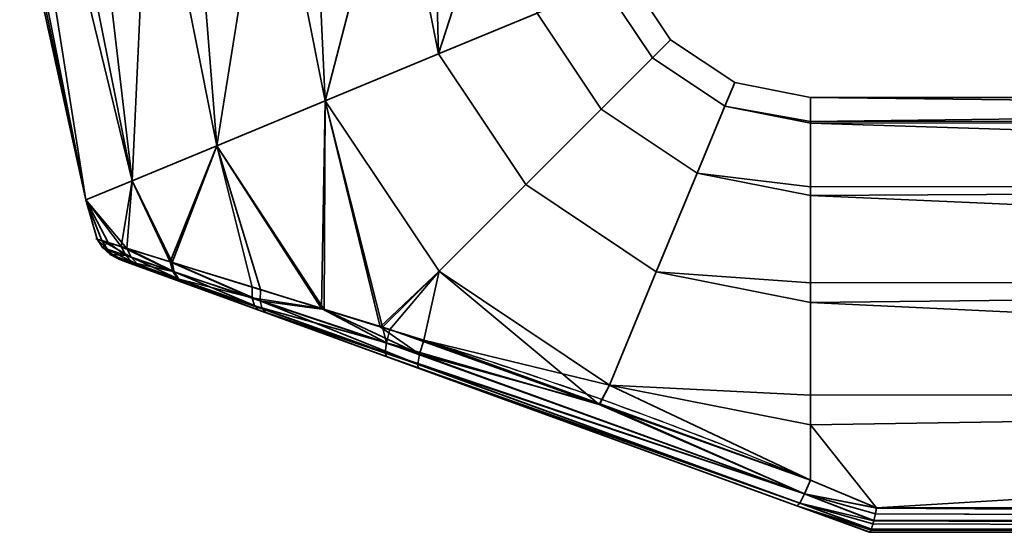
# Model space of a CAD drawing. Header units: millimetres. Extents: x -488 to 6688, y -115 to 115.
# Tile 523 of 656: x 1181 to 1231, y -115 to -89. Entities that reach past the tile are written whole.
import ezdxf

# ---------------------------------------------------------------- set-up
doc = ezdxf.new("R2010")
doc.units = ezdxf.units.MM
doc.layers.add('151', color=7, linetype='Continuous', true_color=0xffffff)

# ---------------------------------------------------------------- blocks, each defined once
blk = doc.blocks.new('UG_SURFACE_096')
at = {"layer": '151', "color": 254, "linetype": 'Continuous', "lineweight": 35}
for points in [[(1184.348, -98.182, 1100.881), (1184.348, -98.182, 1107.119), (1181, -83, 1104)], [(1184.348, -98.182, 1107.119), (1181.164, -83, 1105.559), (1181, -83, 1104)], [(1181, -83, 1104), (1181.328, -83, 1100.881), (1184.348, -98.182, 1100.881)], [(1184.348, -98.182, 1107.119), (1181.328, -83, 1107.119), (1181.164, -83, 1105.559)], [(1184.348, -98.182, 1100.881), (1181.328, -83, 1100.881), (1181.959, -83, 1099.465)], [(1183.234, -83, 1111.4), (1181.328, -83, 1107.119), (1184.348, -98.182, 1107.119), (1186.692, -97.211, 1112.817)], [(1181.959, -83, 1099.465), (1183.865, -83, 1095.183), (1186.692, -97.211, 1095.183), (1184.348, -98.182, 1100.881)], [(1186.692, -97.211, 1112.817), (1183.865, -83, 1112.817), (1183.234, -83, 1111.4)], [(1186.692, -97.211, 1095.183), (1183.865, -83, 1095.183), (1185.017, -83, 1094.146)], [(1187.348, -83, 1115.953), (1183.865, -83, 1112.817), (1186.692, -97.211, 1112.817)], [(1185.017, -83, 1094.146), (1188.5, -83, 1091.01), (1190.974, -95.437, 1091.01), (1186.692, -97.211, 1095.183)], [(1186.692, -97.211, 1112.817), (1190.974, -95.437, 1116.99), (1188.5, -83, 1116.99), (1187.348, -83, 1115.953)], [(1190.974, -95.437, 1091.01), (1188.5, -83, 1091.01), (1189.975, -83, 1090.53)], [(1192.957, -83, 1118.439), (1188.5, -83, 1116.99), (1190.974, -95.437, 1116.99)], [(1189.975, -83, 1090.53), (1194.432, -83, 1089.082), (1196.454, -93.167, 1089.082), (1190.974, -95.437, 1091.01)], [(1190.974, -95.437, 1116.99), (1196.454, -93.167, 1118.918), (1194.432, -83, 1118.918), (1192.957, -83, 1118.439)], [(1196.454, -93.167, 1089.082), (1194.432, -83, 1089.082), (1195.974, -83, 1089.244)], [(1199.093, -83, 1118.428), (1194.432, -83, 1118.918), (1196.454, -93.167, 1118.918)], [(1195.974, -83, 1089.244), (1200.635, -83, 1089.734), (1202.185, -90.793, 1089.734), (1196.454, -93.167, 1089.082)], [(1196.454, -93.167, 1118.918), (1202.185, -90.793, 1118.266), (1200.635, -83, 1118.266), (1199.093, -83, 1118.428)], [(1202.185, -90.793, 1089.734), (1200.635, -83, 1089.734), (1201.978, -83, 1090.51)], [(1204.694, -83, 1115.923), (1200.635, -83, 1118.266), (1202.185, -90.793, 1118.266)], [(1201.978, -83, 1090.51), (1206.037, -83, 1092.853), (1207.176, -88.726, 1092.853), (1202.185, -90.793, 1089.734)], [(1202.185, -90.793, 1118.266), (1207.176, -88.726, 1115.147), (1206.037, -83, 1115.147), (1204.694, -83, 1115.923)], [(1211.761, -86.827, 1104), (1213.929, -90.071, 1104), (1213.012, -90.988, 1097.899), (1210.563, -87.323, 1097.899)], [(1210.563, -87.323, 1110.101), (1213.012, -90.988, 1110.101), (1213.929, -90.071, 1104), (1211.761, -86.827, 1104)], [(1210.563, -87.323, 1097.899), (1213.012, -90.988, 1097.899), (1210.42, -93.58, 1092.853), (1207.176, -88.726, 1092.853)], [(1207.176, -88.726, 1115.147), (1210.42, -93.58, 1115.147), (1213.012, -90.988, 1110.101), (1210.563, -87.323, 1110.101)], [(1207.176, -88.726, 1092.853), (1210.42, -93.58, 1092.853), (1206.6, -97.4, 1089.734), (1202.185, -90.793, 1089.734)], [(1202.185, -90.793, 1118.266), (1206.6, -97.4, 1118.266), (1210.42, -93.58, 1115.147), (1207.176, -88.726, 1115.147)], [(1213.929, -90.071, 1104), (1217.173, -92.239, 1104), (1216.677, -93.437, 1097.899), (1213.012, -90.988, 1097.899)], [(1213.012, -90.988, 1110.101), (1216.677, -93.437, 1110.101), (1217.173, -92.239, 1104), (1213.929, -90.071, 1104)], [(1202.185, -90.793, 1089.734), (1206.6, -97.4, 1089.734), (1202.214, -101.786, 1089.082), (1196.454, -93.167, 1089.082)], [(1196.454, -93.167, 1118.918), (1202.214, -101.786, 1118.918), (1206.6, -97.4, 1118.266), (1202.185, -90.793, 1118.266)], [(1213.012, -90.988, 1097.899), (1216.677, -93.437, 1097.899), (1215.274, -96.824, 1092.853), (1210.42, -93.58, 1092.853)], [(1210.42, -93.58, 1115.147), (1215.274, -96.824, 1115.147), (1216.677, -93.437, 1110.101), (1213.012, -90.988, 1110.101)], [(1216.677, -93.437, 1097.899), (1217.173, -92.239, 1104), (1221, -93, 1104), (1221, -94.218, 1098.27)], [(1221, -94.218, 1109.73), (1221, -93, 1104), (1217.173, -92.239, 1104), (1216.677, -93.437, 1110.101)], [(1319, -94.144, 1098.254), (1221, -94.218, 1098.27), (1221, -93, 1104)], [(1319, -93, 1104), (1221, -93, 1104), (1221, -94.218, 1109.73)], [(1221, -94.218, 1109.73), (1319, -94.144, 1109.746), (1319, -93, 1104)], [(1221, -93, 1104), (1319, -93, 1104), (1319, -94.144, 1098.254)], [(1196.454, -93.167, 1118.918), (1190.974, -95.437, 1116.99), (1196.408, -103.716, 1116.839)], [(1196.274, -103.671, 1091.138), (1190.974, -95.437, 1091.01), (1196.454, -93.167, 1089.082)], [(1199.349, -104.62, 1090.135), (1196.274, -103.671, 1091.138), (1196.454, -93.167, 1089.082)], [(1196.454, -93.167, 1118.918), (1196.408, -103.716, 1116.839), (1199.239, -104.593, 1117.64)], [(1196.454, -93.167, 1089.082), (1202.214, -101.786, 1089.082), (1199.349, -104.62, 1090.135)], [(1199.239, -104.593, 1117.64), (1202.214, -101.786, 1118.918), (1196.454, -93.167, 1118.918)], [(1210.42, -93.58, 1092.853), (1215.274, -96.824, 1092.853), (1213.207, -101.815, 1089.734), (1206.6, -97.4, 1089.734)], [(1206.6, -97.4, 1118.266), (1213.207, -101.815, 1118.266), (1215.274, -96.824, 1115.147), (1210.42, -93.58, 1115.147)], [(1215.274, -96.824, 1092.853), (1216.677, -93.437, 1097.899), (1221, -94.297, 1097.899), (1221, -97.516, 1093.467)], [(1221, -97.516, 1114.532), (1221, -94.297, 1110.101), (1216.677, -93.437, 1110.101), (1215.274, -96.824, 1115.147)], [(1216.677, -93.437, 1110.101), (1221, -94.297, 1110.101), (1221, -94.218, 1109.73)], [(1221, -94.218, 1098.27), (1221, -94.297, 1097.899), (1216.677, -93.437, 1097.899)], [(1221, -94.297, 1097.899), (1319, -94.144, 1098.254), (1319, -97.402, 1093.385)], [(1319, -94.144, 1109.746), (1221, -94.218, 1109.73), (1221, -94.297, 1110.101)], [(1221, -94.297, 1110.101), (1319, -97.402, 1114.615), (1319, -94.144, 1109.746)], [(1221, -94.297, 1097.899), (1221, -94.218, 1098.27), (1319, -94.144, 1098.254)], [(1319, -97.402, 1093.385), (1221, -97.516, 1093.467), (1221, -94.297, 1097.899)], [(1221, -94.297, 1110.101), (1221, -97.516, 1114.532), (1319, -97.402, 1114.615)], [(1190.974, -95.437, 1116.99), (1186.692, -97.211, 1112.817), (1188.717, -101.34, 1112.813)], [(1188.613, -101.308, 1095.278), (1186.692, -97.211, 1095.183), (1190.974, -95.437, 1091.01)], [(1190.974, -95.437, 1091.01), (1192.759, -102.586, 1092.285), (1188.613, -101.308, 1095.278)], [(1188.717, -101.34, 1112.813), (1193.18, -102.716, 1115.926), (1190.974, -95.437, 1116.99)], [(1190.974, -95.437, 1091.01), (1196.274, -103.671, 1091.138), (1192.759, -102.586, 1092.285)], [(1193.18, -102.716, 1115.926), (1196.408, -103.716, 1116.839), (1190.974, -95.437, 1116.99)], [(1213.207, -101.815, 1089.734), (1215.274, -96.824, 1092.853), (1221, -97.963, 1092.853), (1221, -102.376, 1090.305)], [(1221, -102.376, 1117.695), (1221, -97.963, 1115.147), (1215.274, -96.824, 1115.147), (1213.207, -101.815, 1118.266)], [(1215.274, -96.824, 1115.147), (1221, -97.963, 1115.147), (1221, -97.516, 1114.532)], [(1221, -97.516, 1093.467), (1221, -97.963, 1092.853), (1215.274, -96.824, 1092.853)], [(1184.348, -98.182, 1100.881), (1186.692, -97.211, 1095.183), (1186.142, -100.541, 1098.674)], [(1186.424, -100.629, 1109.854), (1186.692, -97.211, 1112.817), (1184.348, -98.182, 1107.119)], [(1186.692, -97.211, 1095.183), (1188.613, -101.308, 1095.278), (1186.142, -100.541, 1098.674)], [(1186.424, -100.629, 1109.854), (1188.675, -101.327, 1112.784), (1186.692, -97.211, 1112.817)], [(1188.675, -101.327, 1112.784), (1188.717, -101.34, 1112.813), (1186.692, -97.211, 1112.817)], [(1206.6, -97.4, 1089.734), (1213.207, -101.815, 1089.734), (1210.833, -107.546, 1089.082), (1202.214, -101.786, 1089.082)], [(1202.214, -101.786, 1118.918), (1210.833, -107.546, 1118.918), (1213.207, -101.815, 1118.266), (1206.6, -97.4, 1118.266)], [(1221, -97.963, 1092.853), (1319, -97.402, 1093.385), (1319, -102.277, 1090.135)], [(1319, -102.277, 1117.865), (1319, -97.402, 1114.615), (1221, -97.963, 1115.147)], [(1319, -97.402, 1114.615), (1221, -97.516, 1114.532), (1221, -97.963, 1115.147)], [(1221, -97.963, 1092.853), (1221, -97.516, 1093.467), (1319, -97.402, 1093.385)], [(1319, -102.277, 1090.135), (1221, -102.376, 1090.305), (1221, -97.963, 1092.853)], [(1221, -97.963, 1115.147), (1221, -102.376, 1117.695), (1319, -102.277, 1117.865)], [(1184.348, -98.182, 1107.119), (1184.348, -98.182, 1100.881), (1184.916, -100.158, 1102.843)], [(1184.348, -98.182, 1100.881), (1185.484, -100.335, 1100.914), (1184.916, -100.158, 1102.843)], [(1184.348, -98.182, 1107.119), (1185.15, -100.231, 1106.582), (1186.424, -100.629, 1109.854)], [(1184.916, -100.158, 1102.843), (1185.15, -100.231, 1106.582), (1184.348, -98.182, 1107.119)], [(1186.142, -100.541, 1098.674), (1185.484, -100.335, 1100.914), (1184.348, -98.182, 1100.881)], [(1185.195, -100.594, 1102.889), (1184.916, -100.158, 1102.843), (1185.484, -100.335, 1100.914)], [(1184.916, -100.158, 1102.843), (1185.195, -100.594, 1102.889), (1185.419, -100.67, 1106.481)], [(1185.419, -100.67, 1106.481), (1185.15, -100.231, 1106.582), (1184.916, -100.158, 1102.843)], [(1185.15, -100.231, 1106.582), (1185.419, -100.67, 1106.481), (1186.643, -101.084, 1109.63)], [(1186.643, -101.084, 1109.63), (1186.424, -100.629, 1109.854), (1185.15, -100.231, 1106.582)], [(1186.372, -100.992, 1098.879), (1185.195, -100.594, 1102.889), (1185.484, -100.335, 1100.914)], [(1185.195, -100.594, 1102.889), (1185.575, -100.943, 1102.941), (1185.791, -101.02, 1106.364)], [(1185.791, -101.02, 1106.364), (1185.419, -100.67, 1106.481), (1185.195, -100.594, 1102.889)], [(1185.575, -100.943, 1102.941), (1185.195, -100.594, 1102.889), (1186.372, -100.992, 1098.879)], [(1185.484, -100.335, 1100.914), (1186.142, -100.541, 1098.674), (1186.372, -100.992, 1098.879)], [(1186.142, -100.541, 1098.674), (1188.613, -101.308, 1095.278), (1188.75, -101.795, 1095.602)], [(1188.75, -101.795, 1095.602), (1186.372, -100.992, 1098.879), (1186.142, -100.541, 1098.674)], [(1185.419, -100.67, 1106.481), (1185.791, -101.02, 1106.364), (1186.97, -101.441, 1109.363)], [(1186.97, -101.441, 1109.363), (1186.643, -101.084, 1109.63), (1185.419, -100.67, 1106.481)], [(1186.372, -100.992, 1098.879), (1186.709, -101.348, 1099.121), (1185.575, -100.943, 1102.941)], [(1185.791, -101.02, 1106.364), (1185.575, -100.943, 1102.941), (1186.033, -101.181, 1102.998)], [(1186.033, -101.181, 1102.998), (1185.575, -100.943, 1102.941), (1186.709, -101.348, 1099.121)], [(1186.97, -101.441, 1109.363), (1185.791, -101.02, 1106.364), (1186.242, -101.257, 1106.238)], [(1186.033, -101.181, 1102.998), (1186.242, -101.257, 1106.238), (1185.791, -101.02, 1106.364)], [(1186.709, -101.348, 1099.121), (1186.372, -100.992, 1098.879), (1188.75, -101.795, 1095.602)], [(1186.424, -100.629, 1109.854), (1186.643, -101.084, 1109.63), (1188.809, -101.815, 1112.458)], [(1188.809, -101.815, 1112.458), (1188.675, -101.327, 1112.784), (1186.424, -100.629, 1109.854)], [(1186.643, -101.084, 1109.63), (1186.97, -101.441, 1109.363), (1189.059, -102.186, 1112.056)], [(1189.059, -102.186, 1112.056), (1188.809, -101.815, 1112.458), (1186.643, -101.084, 1109.63)], [(1186.709, -101.348, 1099.121), (1187.128, -101.58, 1099.384), (1186.033, -101.181, 1102.998)], [(1186.242, -101.257, 1106.238), (1186.033, -101.181, 1102.998), (1187.128, -101.58, 1099.384), (1189.346, -102.387, 1096.441)], [(1186.242, -101.257, 1106.238), (1187.381, -101.672, 1109.074), (1186.97, -101.441, 1109.363)], [(1189.346, -102.387, 1096.441), (1187.381, -101.672, 1109.074), (1186.242, -101.257, 1106.238)], [(1188.75, -101.795, 1095.602), (1189.001, -102.166, 1096.001), (1186.709, -101.348, 1099.121)], [(1187.128, -101.58, 1099.384), (1186.709, -101.348, 1099.121), (1189.001, -102.166, 1096.001)], [(1189.059, -102.186, 1112.056), (1186.97, -101.441, 1109.363), (1187.381, -101.672, 1109.074)], [(1189.001, -102.166, 1096.001), (1189.346, -102.387, 1096.441), (1187.128, -101.58, 1099.384)], [(1188.613, -101.308, 1095.278), (1192.759, -102.586, 1092.285), (1192.756, -103.141, 1092.691)], [(1192.756, -103.141, 1092.691), (1188.75, -101.795, 1095.602), (1188.613, -101.308, 1095.278)], [(1188.717, -101.34, 1112.813), (1188.675, -101.327, 1112.784), (1188.809, -101.815, 1112.458)], [(1188.717, -101.34, 1112.813), (1188.809, -101.815, 1112.458), (1193.164, -103.278, 1115.516)], [(1193.164, -103.278, 1115.516), (1193.18, -102.716, 1115.926), (1188.717, -101.34, 1112.813)], [(1187.381, -101.672, 1109.074), (1189.402, -102.407, 1111.613), (1189.059, -102.186, 1112.056)], [(1189.402, -102.407, 1111.613), (1187.381, -101.672, 1109.074), (1193.101, -103.754, 1093.847)], [(1189.346, -102.387, 1096.441), (1193.101, -103.754, 1093.847), (1187.381, -101.672, 1109.074)], [(1189.001, -102.166, 1096.001), (1188.75, -101.795, 1095.602), (1192.756, -103.141, 1092.691)], [(1188.809, -101.815, 1112.458), (1189.059, -102.186, 1112.056), (1193.271, -103.687, 1114.964)], [(1193.271, -103.687, 1114.964), (1193.164, -103.278, 1115.516), (1188.809, -101.815, 1112.458)], [(1202.214, -101.786, 1118.918), (1199.239, -104.593, 1117.64), (1201.441, -105.275, 1118.263)], [(1199.728, -104.737, 1090.011), (1199.349, -104.62, 1090.135), (1202.214, -101.786, 1089.082)], [(1210.309, -108.529, 1089.831), (1199.728, -104.737, 1090.011), (1202.214, -101.786, 1089.082)], [(1210.833, -107.546, 1118.918), (1202.214, -101.786, 1118.918), (1201.441, -105.275, 1118.263)], [(1202.214, -101.786, 1089.082), (1210.833, -107.546, 1089.082), (1210.309, -108.529, 1089.831)], [(1210.833, -107.546, 1089.082), (1213.207, -101.815, 1089.734), (1221, -103.365, 1089.734), (1221, -108.051, 1089.242)], [(1221, -108.051, 1118.758), (1221, -103.365, 1118.266), (1213.207, -101.815, 1118.266), (1210.833, -107.546, 1118.918)], [(1213.207, -101.815, 1118.266), (1221, -103.365, 1118.266), (1221, -102.376, 1117.695)], [(1221, -102.376, 1090.305), (1221, -103.365, 1089.734), (1213.207, -101.815, 1089.734)], [(1192.756, -103.141, 1092.691), (1192.875, -103.546, 1093.233), (1189.001, -102.166, 1096.001)], [(1189.346, -102.387, 1096.441), (1189.001, -102.166, 1096.001), (1192.875, -103.546, 1093.233)], [(1193.271, -103.687, 1114.964), (1189.059, -102.186, 1112.056), (1189.402, -102.407, 1111.613)], [(1192.875, -103.546, 1093.233), (1193.101, -103.754, 1093.847), (1189.346, -102.387, 1096.441)], [(1189.402, -102.407, 1111.613), (1193.485, -103.894, 1114.336), (1193.271, -103.687, 1114.964)], [(1193.101, -103.754, 1093.847), (1201.166, -106.689, 1116.361), (1193.485, -103.894, 1114.336), (1189.402, -102.407, 1111.613)], [(1192.756, -103.141, 1092.691), (1192.759, -102.586, 1092.285), (1196.274, -103.671, 1091.138)], [(1221, -103.365, 1089.734), (1319, -102.277, 1090.135), (1319, -108.025, 1089)], [(1319, -108.025, 1119), (1319, -102.277, 1117.865), (1221, -103.365, 1118.266)], [(1319, -102.277, 1117.865), (1221, -102.376, 1117.695), (1221, -103.365, 1118.266)], [(1221, -103.365, 1089.734), (1221, -102.376, 1090.305), (1319, -102.277, 1090.135)], [(1196.408, -103.716, 1116.839), (1193.18, -102.716, 1115.926), (1193.164, -103.278, 1115.516)], [(1196.274, -103.671, 1091.138), (1199.551, -105.419, 1090.427), (1192.756, -103.141, 1092.691)], [(1192.875, -103.546, 1093.233), (1192.756, -103.141, 1092.691), (1199.551, -105.419, 1090.427)], [(1199.551, -105.419, 1090.427), (1199.487, -105.9, 1091.085), (1192.875, -103.546, 1093.233)], [(1193.101, -103.754, 1093.847), (1192.875, -103.546, 1093.233), (1199.487, -105.9, 1091.085)], [(1193.164, -103.278, 1115.516), (1193.271, -103.687, 1114.964), (1201.136, -106.488, 1117.182)], [(1196.408, -103.716, 1116.839), (1193.164, -103.278, 1115.516), (1201.233, -105.986, 1117.857)], [(1201.136, -106.488, 1117.182), (1201.233, -105.986, 1117.857), (1193.164, -103.278, 1115.516)], [(1319, -108.025, 1089), (1221, -108.051, 1089.242), (1221, -103.365, 1089.734)], [(1221, -103.365, 1118.266), (1221, -108.051, 1118.758), (1319, -108.025, 1119)], [(1199.487, -105.9, 1091.085), (1199.549, -106.1, 1091.876), (1193.101, -103.754, 1093.847)], [(1193.101, -103.754, 1093.847), (1199.549, -106.1, 1091.876), (1201.166, -106.689, 1116.361)], [(1201.136, -106.488, 1117.182), (1193.271, -103.687, 1114.964), (1193.485, -103.894, 1114.336)], [(1193.485, -103.894, 1114.336), (1201.166, -106.689, 1116.361), (1201.136, -106.488, 1117.182)], [(1196.274, -103.671, 1091.138), (1199.349, -104.62, 1090.135), (1199.551, -105.419, 1090.427)], [(1201.233, -105.986, 1117.857), (1199.239, -104.593, 1117.64), (1196.408, -103.716, 1116.839)], [(1201.233, -105.986, 1117.857), (1201.441, -105.275, 1118.263), (1199.239, -104.593, 1117.64)], [(1199.349, -104.62, 1090.135), (1199.728, -104.737, 1090.011), (1199.551, -105.419, 1090.427)], [(1199.551, -105.419, 1090.427), (1199.728, -104.737, 1090.011), (1210.309, -108.529, 1089.831)], [(1199.487, -105.9, 1091.085), (1199.551, -105.419, 1090.427), (1220.703, -113.056, 1090.051)], [(1210.309, -108.529, 1089.831), (1220.703, -113.056, 1090.051), (1199.551, -105.419, 1090.427)], [(1210.346, -108.501, 1118.304), (1201.441, -105.275, 1118.263), (1201.233, -105.986, 1117.857)], [(1201.441, -105.275, 1118.263), (1210.346, -108.501, 1118.304), (1210.833, -107.546, 1118.918)], [(1220.703, -113.056, 1090.051), (1220.46, -113.517, 1090.73), (1199.487, -105.9, 1091.085)], [(1199.549, -106.1, 1091.876), (1199.487, -105.9, 1091.085), (1220.46, -113.517, 1090.73)], [(1220.703, -113.056, 1117.949), (1201.233, -105.986, 1117.857), (1201.136, -106.488, 1117.182)], [(1210.346, -108.501, 1118.304), (1201.233, -105.986, 1117.857), (1220.703, -113.056, 1117.949)], [(1220.46, -113.517, 1090.73), (1220.316, -113.659, 1091.562), (1199.549, -106.1, 1091.876)], [(1199.549, -106.1, 1091.876), (1220.316, -113.659, 1091.562), (1220.316, -113.659, 1116.438), (1201.166, -106.689, 1116.361)], [(1220.46, -113.517, 1117.27), (1201.136, -106.488, 1117.182), (1201.166, -106.689, 1116.361)], [(1201.136, -106.488, 1117.182), (1220.46, -113.517, 1117.27), (1220.703, -113.056, 1117.949)], [(1201.166, -106.689, 1116.361), (1220.316, -113.659, 1116.438), (1220.46, -113.517, 1117.27)], [(1221, -112.361, 1089.648), (1210.309, -108.529, 1089.831), (1210.833, -107.546, 1089.082)], [(1210.833, -107.546, 1118.918), (1210.346, -108.501, 1118.304), (1221, -112.361, 1118.352)], [(1210.833, -107.546, 1118.918), (1221, -109.568, 1118.918), (1221, -108.051, 1118.758)], [(1221, -112.361, 1118.352), (1221, -109.568, 1118.918), (1210.833, -107.546, 1118.918)], [(1210.833, -107.546, 1089.082), (1221, -109.568, 1089.082), (1221, -112.361, 1089.648)], [(1221, -108.051, 1089.242), (1221, -109.568, 1089.082), (1210.833, -107.546, 1089.082)], [(1319, -108.025, 1119), (1221, -109.568, 1118.918), (1224.353, -113.769, 1117.846)], [(1319, -108.025, 1119), (1221, -108.051, 1118.758), (1221, -109.568, 1118.918)], [(1224.353, -113.769, 1090.154), (1221, -109.568, 1089.082), (1319, -108.025, 1089)], [(1221, -109.568, 1089.082), (1221, -108.051, 1089.242), (1319, -108.025, 1089)], [(1319, -108.025, 1089), (1319, -113.769, 1090.154), (1224.353, -113.769, 1090.154)], [(1224.353, -113.769, 1117.846), (1319, -113.769, 1117.846), (1319, -108.025, 1119)], [(1210.309, -108.529, 1089.831), (1221, -112.361, 1089.648), (1220.703, -113.056, 1090.051)], [(1220.703, -113.056, 1117.949), (1221, -112.361, 1118.352), (1210.346, -108.501, 1118.304)], [(1221, -109.568, 1118.918), (1221, -112.361, 1118.352), (1224.353, -113.769, 1117.846)], [(1224.353, -113.769, 1090.154), (1221, -112.361, 1089.648), (1221, -109.568, 1089.082)], [(1224.353, -113.769, 1117.846), (1221, -112.361, 1118.352), (1220.703, -113.056, 1117.949)], [(1220.703, -113.056, 1090.051), (1221, -112.361, 1089.648), (1224.353, -113.769, 1090.154)], [(1224.206, -114.416, 1117.379), (1220.703, -113.056, 1117.949), (1220.46, -113.517, 1117.27)], [(1220.46, -113.517, 1090.73), (1220.703, -113.056, 1090.051), (1224.206, -114.416, 1090.621)], [(1220.703, -113.056, 1117.949), (1224.35, -113.783, 1117.84), (1224.353, -113.769, 1117.846)], [(1220.703, -113.056, 1117.949), (1224.21, -114.399, 1117.393), (1224.289, -114.067, 1117.692)], [(1224.289, -114.067, 1117.692), (1224.35, -113.783, 1117.84), (1220.703, -113.056, 1117.949)], [(1220.703, -113.056, 1117.949), (1224.206, -114.416, 1117.379), (1224.21, -114.399, 1117.393)], [(1220.703, -113.056, 1090.051), (1224.35, -113.783, 1090.16), (1224.289, -114.067, 1090.308)], [(1224.353, -113.769, 1090.154), (1224.35, -113.783, 1090.16), (1220.703, -113.056, 1090.051)], [(1224.289, -114.067, 1090.308), (1224.21, -114.399, 1090.607), (1220.703, -113.056, 1090.051)], [(1224.21, -114.399, 1090.607), (1224.206, -114.416, 1090.621), (1220.703, -113.056, 1090.051)], [(1224.081, -114.853, 1116.723), (1220.46, -113.517, 1117.27), (1220.316, -113.659, 1116.438)], [(1220.316, -113.659, 1091.562), (1220.46, -113.517, 1090.73), (1224.081, -114.853, 1091.277)], [(1220.46, -113.517, 1117.27), (1224.169, -114.566, 1117.244), (1224.206, -114.416, 1117.379)], [(1220.46, -113.517, 1117.27), (1224.087, -114.835, 1116.757), (1224.169, -114.566, 1117.244)], [(1220.46, -113.517, 1117.27), (1224.081, -114.853, 1116.723), (1224.087, -114.835, 1116.757)], [(1224.206, -114.416, 1090.621), (1224.169, -114.566, 1090.757), (1220.46, -113.517, 1090.73)], [(1224.169, -114.566, 1090.757), (1224.087, -114.835, 1091.243), (1220.46, -113.517, 1090.73)], [(1224.087, -114.835, 1091.243), (1224.081, -114.853, 1091.277), (1220.46, -113.517, 1090.73)], [(1220.316, -113.659, 1091.562), (1224, -115, 1092.051), (1224, -115, 1115.949), (1220.316, -113.659, 1116.438)], [(1220.316, -113.659, 1116.438), (1224.07, -114.888, 1116.66), (1224.081, -114.853, 1116.723)], [(1220.316, -113.659, 1116.438), (1224.002, -115, 1116), (1224.07, -114.888, 1116.66)], [(1220.316, -113.659, 1116.438), (1224, -115, 1115.949), (1224.002, -115, 1116)], [(1224.081, -114.853, 1091.277), (1224.07, -114.888, 1091.34), (1220.316, -113.659, 1091.562)], [(1224.07, -114.888, 1091.34), (1224.002, -115, 1092), (1220.316, -113.659, 1091.562)], [(1224.002, -115, 1092), (1224, -115, 1092.051), (1220.316, -113.659, 1091.562)], [(1224.289, -114.067, 1117.692), (1224.21, -114.399, 1117.393), (1319, -114.415, 1117.411)], [(1319, -114.41, 1090.581), (1224.21, -114.399, 1090.607), (1224.289, -114.067, 1090.308)], [(1319, -114.415, 1117.411), (1224.35, -113.783, 1117.84), (1224.289, -114.067, 1117.692)], [(1224.289, -114.067, 1090.308), (1224.35, -113.783, 1090.16), (1319, -114.41, 1090.581)], [(1224.353, -113.769, 1117.846), (1224.35, -113.783, 1117.84), (1319, -114.415, 1117.411)], [(1319, -114.41, 1090.581), (1224.35, -113.783, 1090.16), (1224.353, -113.769, 1090.154)], [(1319, -114.415, 1117.411), (1319, -114.41, 1117.419), (1224.353, -113.769, 1117.846)], [(1319, -114.41, 1117.419), (1319, -113.769, 1117.846), (1224.353, -113.769, 1117.846)], [(1224.353, -113.769, 1090.154), (1319, -113.769, 1090.154), (1319, -114.41, 1090.581)], [(1224.169, -114.566, 1117.244), (1224.087, -114.835, 1116.757), (1319, -114.847, 1116.764)], [(1319, -114.846, 1091.232), (1224.087, -114.835, 1091.243), (1224.169, -114.566, 1090.757)], [(1319, -114.847, 1116.764), (1224.206, -114.416, 1117.379), (1224.169, -114.566, 1117.244)], [(1224.169, -114.566, 1090.757), (1224.206, -114.416, 1090.621), (1319, -114.846, 1091.232)], [(1224.21, -114.399, 1117.393), (1224.206, -114.416, 1117.379), (1319, -114.847, 1116.764)], [(1319, -114.846, 1091.232), (1224.206, -114.416, 1090.621), (1224.21, -114.399, 1090.607)], [(1319, -114.847, 1116.764), (1319, -114.846, 1116.768), (1224.21, -114.399, 1117.393)], [(1319, -114.846, 1116.768), (1319, -114.415, 1117.411), (1224.21, -114.399, 1117.393)], [(1224.21, -114.399, 1090.607), (1319, -114.415, 1090.589), (1319, -114.846, 1091.232)], [(1319, -114.41, 1090.581), (1319, -114.415, 1090.589), (1224.21, -114.399, 1090.607)], [(1319, -115, 1092), (1319, -115, 1116), (1224, -115, 1115.949), (1224, -115, 1092.051)], [(1319, -115, 1116), (1224.002, -115, 1116), (1224, -115, 1115.949)], [(1224, -115, 1092.051), (1224.002, -115, 1092), (1319, -115, 1092)], [(1224.07, -114.888, 1116.66), (1224.002, -115, 1116), (1319, -115, 1116)], [(1319, -115, 1092), (1224.002, -115, 1092), (1224.07, -114.888, 1091.34)], [(1319, -115, 1116), (1224.081, -114.853, 1116.723), (1224.07, -114.888, 1116.66)], [(1224.07, -114.888, 1091.34), (1224.081, -114.853, 1091.277), (1319, -115, 1092)], [(1224.087, -114.835, 1116.757), (1224.081, -114.853, 1116.723), (1319, -115, 1116)], [(1319, -115, 1092), (1224.081, -114.853, 1091.277), (1224.087, -114.835, 1091.243)], [(1319, -115, 1116), (1319, -114.847, 1116.764), (1224.087, -114.835, 1116.757)], [(1319, -114.846, 1091.232), (1319, -114.847, 1091.236), (1224.087, -114.835, 1091.243)], [(1224.087, -114.835, 1091.243), (1319, -114.847, 1091.236), (1319, -115, 1092)]]:
    blk.add_3dface(points, dxfattribs=at)

msp = doc.modelspace()

# ---------------------------------------------------------------- linework, layer by layer
at = {"layer": '151', "color": 251, "linetype": 'Continuous', "lineweight": -3, "true_color": 0x636466}
for p, q in [((1319, -113.769, 1090.154), (1224.353, -113.769, 1090.154)), ((1224.353, -113.769, 1117.846), (1319, -113.769, 1117.846)), ((1224, -115, 1092.051), (1224, -115, 1115.949)), ((1319, -115, 1116), (1224.002, -115, 1116)), ((1224.002, -115, 1092), (1319, -115, 1092))]:
    msp.add_line(p, q, dxfattribs=at)
at = {"layer": '151', "color": 251, "linetype": 'Continuous', "lineweight": -3, "true_color": 0x636466, "extrusion": (1, 0, 0)}
msp.add_arc((-108, 1104, 1221), 15, 253.0972, 106.9028, dxfattribs=at)
at = {"layer": '151', "color": 251, "linetype": 'Continuous', "lineweight": -3, "true_color": 0x636466, "extrusion": (0.934658, -0.340188, -0.103375)}
msp.add_arc((312.568, 1233.018, 1063.832), 2, 105.8556, 180, dxfattribs=at)
at = {"layer": '151', "color": 251, "linetype": 'Continuous', "lineweight": -3, "true_color": 0x636466, "extrusion": (0.934658, -0.340188, 0.103375)}
msp.add_arc((312.568, 963.153, 1292.084), 2, 180, 254.1444, dxfattribs=at)
at = {"layer": '151', "color": 251, "linetype": 'Continuous', "lineweight": -3, "true_color": 0x636466, "extrusion": (0.387206, 0.921993, 0)}
for start_param, end_param in [(1.176005, 1.275787), (5.007398, 5.10718)]:
    msp.add_ellipse((1210.615, -108, 1104), major_axis=(35.717, -15), ratio=0.387206, start_param=start_param, end_param=end_param, dxfattribs=at)
at = {"layer": '151', "color": 251, "linetype": 'Continuous', "lineweight": -3, "true_color": 0x636466, "extrusion": (-0.34202, -0.939693, 0)}
for start_param, end_param in [(5.007398, 5.117253), (1.165933, 1.275787)]:
    msp.add_ellipse((1209.931, -109.879, 1104), major_axis=(35.717, -13), ratio=0.34202, start_param=start_param, end_param=end_param, dxfattribs=at)
at = {"layer": '151', "color": 251, "linetype": 'Continuous', "lineweight": -3, "true_color": 0x636466}
for points, knots in [([(1221, -112.361, 1089.648), (1219.254, -111.642, 1089.43), (1217.499, -110.935, 1089.318), (1213.97, -109.564, 1089.192), (1212.195, -108.901, 1089.176), (1206.837, -106.991, 1089.226), (1203.223, -105.827, 1089.358), (1197.862, -104.155, 1090.359), (1196.114, -103.617, 1090.83), (1192.745, -102.582, 1092.203), (1191.124, -102.084, 1093.114), (1188.992, -101.426, 1094.873), (1188.322, -101.218, 1095.534), (1187.138, -100.851, 1096.968), (1186.62, -100.69, 1097.744), (1185.753, -100.419, 1099.43), (1185.42, -100.316, 1100.311), (1184.971, -100.175, 1102.138), (1184.854, -100.139, 1103.1), (1184.866, -100.142, 1105.944), (1185.356, -100.296, 1107.833), (1187.113, -100.843, 1111.181), (1188.365, -101.232, 1112.627), (1191.223, -102.114, 1114.949), (1192.847, -102.613, 1115.848), (1196.224, -103.651, 1117.205), (1197.969, -104.188, 1117.666), (1201.523, -105.297, 1118.319), (1203.329, -105.87, 1118.509), (1206.907, -107.044, 1118.744), (1208.689, -107.651, 1118.792), (1212.235, -108.916, 1118.824), (1213.999, -109.574, 1118.808), (1217.509, -110.939, 1118.681), (1219.257, -111.644, 1118.57), (1221, -112.361, 1118.352)], [0, 0, 0, 0, 0.0625, 0.0625, 0.125, 0.125, 0.25, 0.25, 0.3125, 0.3125, 0.375, 0.375, 0.40625, 0.40625, 0.4375, 0.4375, 0.46875, 0.46875, 0.5, 0.5, 0.5625, 0.5625, 0.625, 0.625, 0.6875, 0.6875, 0.75, 0.75, 0.8125, 0.8125, 0.875, 0.875, 0.9375, 0.9375, 1, 1, 1, 1]), ([(1220.316, -113.659, 1116.438), (1216.98, -112.445, 1116.807), (1213.646, -111.231, 1116.853), (1206.977, -108.804, 1116.82), (1203.629, -107.585, 1116.735), (1198.654, -105.775, 1116), (1197.021, -105.18, 1115.648), (1193.841, -104.023, 1114.57), (1192.283, -103.456, 1113.833), (1189.508, -102.446, 1111.855), (1188.264, -101.993, 1110.592), (1186.478, -101.343, 1107.522), (1185.976, -101.16, 1105.753), (1185.984, -101.163, 1103.077), (1186.114, -101.211, 1102.174), (1186.595, -101.386, 1100.478), (1186.951, -101.515, 1099.658), (1188.29, -102.003, 1097.38), (1189.534, -102.456, 1096.12), (1192.315, -103.467, 1094.149), (1193.874, -104.035, 1093.416), (1197.055, -105.193, 1092.344), (1198.703, -105.793, 1091.991), (1203.682, -107.605, 1091.261), (1207.007, -108.815, 1091.18), (1213.659, -111.236, 1091.147), (1216.985, -112.447, 1091.193), (1220.316, -113.659, 1091.562)], [0, 0, 0, 0, 0.125, 0.125, 0.25, 0.25, 0.3125, 0.3125, 0.375, 0.375, 0.4375, 0.4375, 0.5, 0.5, 0.53125, 0.53125, 0.5625, 0.5625, 0.625, 0.625, 0.6875, 0.6875, 0.75, 0.75, 0.875, 0.875, 1, 1, 1, 1])]:
    msp.add_open_spline(points, degree=3, knots=knots, dxfattribs=at)
for points in [[(1224.353, -113.769, 1117.846), (1224.206, -114.484, 1117.548), (1224.061, -115, 1116.798), (1224.002, -115, 1116)], [(1224.002, -115, 1092), (1224.061, -115, 1091.202), (1224.206, -114.484, 1090.452), (1224.353, -113.769, 1090.154)], [(1224.002, -115, 1116), (1224.001, -115, 1115.983), (1224, -115, 1115.966), (1224, -115, 1115.949)], [(1224, -115, 1092.051), (1224, -115, 1092.034), (1224.001, -115, 1092.017), (1224.002, -115, 1092)]]:
    msp.add_open_spline(points, degree=3, dxfattribs=at)

# ---------------------------------------------------------------- block references
msp.add_blockref('UG_SURFACE_096', (0, 0), dxfattribs=at)

doc.saveas('drawing.dxf')
